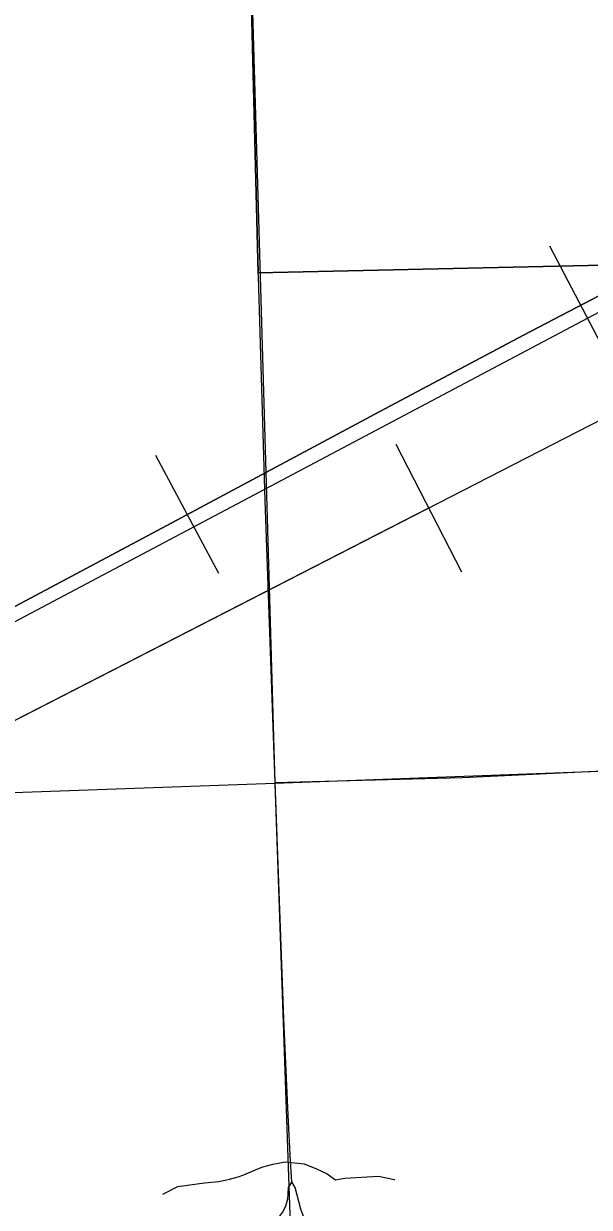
# Model space of a CAD drawing. Extents: x 128.7 to 185.5, y -21.4 to 12.6.
# Drawn here: x 167.189 to 167.506, y -10.802 to -10.138 of the extents above; entities that cross this region are included whole.
import ezdxf

# ---------------------------------------------------------------- set-up
doc = ezdxf.new("R2010")
doc.units = 0
for name, color, linetype in [('tdCoCityStreetMajor', 7, 'Continuous'), ('tdCoCityStreetMinor', 7, 'Continuous'), ('tdCoCorpBndry', 7, 'Continuous'), ('tdCoPipe', 7, 'Continuous'), ('tdCoPriDiv', 7, 'Continuous'), ('tdCoRRCL', 7, 'Continuous'), ('tdCoSectLine', 7, 'Continuous')]:
    doc.layers.add(name, color=color, linetype=linetype)

msp = doc.modelspace()

# ---------------------------------------------------------------- linework, layer by layer
at = {"layer": 'tdCoCityStreetMajor'}
for points in [[(167.33963, -10.78763), (167.33892, -10.77605), (167.33774, -10.75017), (167.33528, -10.69625), (167.33037, -10.56346), (167.32961, -10.54286), (167.32468, -10.40526), (167.32098, -10.27949), (167.32092, -10.27747), (167.31703, -10.12857), (167.31259, -9.98578), (167.30889, -9.84102), (167.30396, -9.70391), (167.30395, -9.62681), (167.30281, -9.59425)], [(167.33963, -10.78763), (167.33775, -10.79084), (167.3375, -10.79434), (167.33721, -10.7973), (167.33622, -10.80125), (167.33481, -10.80412), (167.33143, -10.80857), (167.32981, -10.81005), (167.32837, -10.81187), (167.32749, -10.81375), (167.32704, -10.81542), (167.32685, -10.8169), (167.32694, -10.81863), (167.32729, -10.8207), (167.32768, -10.82227), (167.32856, -10.82439), (167.3314, -10.83064), (167.33742, -10.84322), (167.34046, -10.84644)], [(167.34046, -10.84644), (167.3416, -10.84303), (167.34135, -10.83728), (167.34147, -10.83481), (167.34196, -10.83267), (167.34519, -10.82651), (167.34691, -10.82479), (167.3481, -10.82311), (167.34908, -10.82074), (167.34938, -10.81842), (167.34923, -10.8164), (167.34883, -10.81438), (167.3483, -10.81258), (167.3447, -10.80304), (167.3415, -10.79079), (167.33963, -10.78763)]]:
    msp.add_lwpolyline(points, dxfattribs=at)
at = {"layer": 'tdCoCityStreetMinor'}
msp.add_lwpolyline([(167.33037, -10.56346), (167.43532, -10.56078), (167.58057, -10.55388), (167.73297, -10.54821), (167.79161, -10.54696), (167.82456, -10.54595), (167.85802, -10.54492), (167.86555, -10.54469)], dxfattribs=at)
at = {"layer": 'tdCoCorpBndry'}
for points in [[(168.42396, -9.79809), (168.11447, -9.96627), (167.94731, -10.055), (167.52269, -10.27302), (167.32092, -10.27747), (167.31703, -10.12857), (167.31259, -9.98578), (167.30889, -9.84102), (167.30396, -9.70391), (167.30395, -9.62681), (167.30281, -9.59425), (167.30236, -9.58146), (167.30185, -9.567), (167.30149, -9.55675), (167.05345, -9.5724), (167.01101, -9.5744), (167.01037, -9.6328), (167.0096, -9.70292), (166.80075, -9.69803), (166.80182, -9.62996), (166.8026, -9.5806), (166.04822, -9.60408)], [(165.29739, -9.66435), (166.29502, -9.63861), (166.80182, -9.62996), (166.80075, -9.69803), (167.0096, -9.70292), (167.01037, -9.6328), (167.02478, -9.63234), (167.04879, -9.63158), (167.04844, -9.60699), (167.26335, -9.59423), (167.30281, -9.59425), (167.30395, -9.62681), (167.30396, -9.70391), (167.30889, -9.84102), (167.31259, -9.98578), (167.31703, -10.12857), (167.32092, -10.27747), (167.52269, -10.27302), (167.57954, -10.2717), (167.94085, -10.08522), (168.4423, -9.81408)]]:
    msp.add_lwpolyline(points, dxfattribs=at)
at = {"layer": 'tdCoPipe'}
msp.add_line((167.39798, -10.37365), (167.43476, -10.44524), dxfattribs=at)
for points in [[(165.30231, -11.03713), (165.63335, -11.04651), (165.84161, -11.06122), (166.01409, -11.03793), (166.19817, -11.00228), (166.2899, -10.97656), (166.60059, -10.82867), (168.62597, -9.78802)], [(167.4164, -10.4095), (167.1485, -10.54715)]]:
    msp.add_lwpolyline(points, dxfattribs=at)
at = {"layer": 'tdCoPriDiv'}
msp.add_lwpolyline([(167.26739, -10.79454), (167.26748, -10.79449), (167.27573, -10.79018), (167.29077, -10.78816), (167.29871, -10.78736), (167.30148, -10.78688), (167.30469, -10.78609), (167.30955, -10.78477), (167.31284, -10.78366), (167.31944, -10.78091), (167.32355, -10.77917), (167.32898, -10.77773), (167.33605, -10.77648), (167.34657, -10.77758), (167.35348, -10.78025), (167.35957, -10.78312), (167.36415, -10.78642), (167.36934, -10.78565), (167.38832, -10.78453), (167.39736, -10.78628), (167.39746, -10.7863)], dxfattribs=at)
at = {"layer": 'tdCoRRCL'}
for p, q in [((167.51914, -10.32892), (167.4844, -10.26245)), ((167.29876, -10.44619), (167.26339, -10.38006))]:
    msp.add_line(p, q, dxfattribs=at)
for points in [[(168.12293, -9.96565), (168.09619, -9.98033), (168.02568, -10.01756), (167.92764, -10.06972), (167.79866, -10.1384), (167.64712, -10.21892), (167.63535, -10.22517), (167.5462, -10.27247), (167.46968, -10.31246), (167.39182, -10.35388), (167.26442, -10.42204), (167.11579, -10.50121), (167.04344, -10.53948), (166.96981, -10.57858), (166.93386, -10.59767), (166.88169, -10.62494), (166.83713, -10.64879), (166.79257, -10.67238), (166.7307, -10.70515), (166.65861, -10.74342), (166.55349, -10.79952), (166.4974, -10.8281)], [(166.4974, -10.8281), (166.55349, -10.79952), (166.65861, -10.74342), (166.7307, -10.70515), (166.79257, -10.67238), (166.83713, -10.64879), (166.88169, -10.62494), (166.93386, -10.59767), (166.96981, -10.57858), (167.04344, -10.53948), (167.11579, -10.50121), (167.26442, -10.42204), (167.39182, -10.35388), (167.46968, -10.31246), (167.5462, -10.27247), (167.63535, -10.22517), (167.64712, -10.21892), (167.79866, -10.1384), (167.92764, -10.06972), (168.02568, -10.01756), (168.09619, -9.98033), (168.12293, -9.96565)], [(157.09847, -10.056), (159.06534, -10.2844), (159.98648, -10.39), (161.38851, -10.5429), (162.28016, -10.64092), (162.93943, -10.76448), (165.7594, -11.01727), (165.98681, -11.0197), (166.23776, -10.97702), (166.39258, -10.89696), (167.00675, -10.5674), (167.90374, -10.09162)]]:
    msp.add_lwpolyline(points, dxfattribs=at)
at = {"layer": 'tdCoSectLine'}
for points in [[(167.30108, -9.55575), (167.33023, -10.56391)], [(167.33023, -10.56391), (167.70898, -10.54989), (167.72574, -10.54918), (168.31618, -10.53321)], [(166.33092, -10.59972), (167.33023, -10.56391)], [(167.33023, -10.56391), (167.36505, -11.57067)]]:
    msp.add_lwpolyline(points, dxfattribs=at)

doc.saveas('drawing.dxf')
